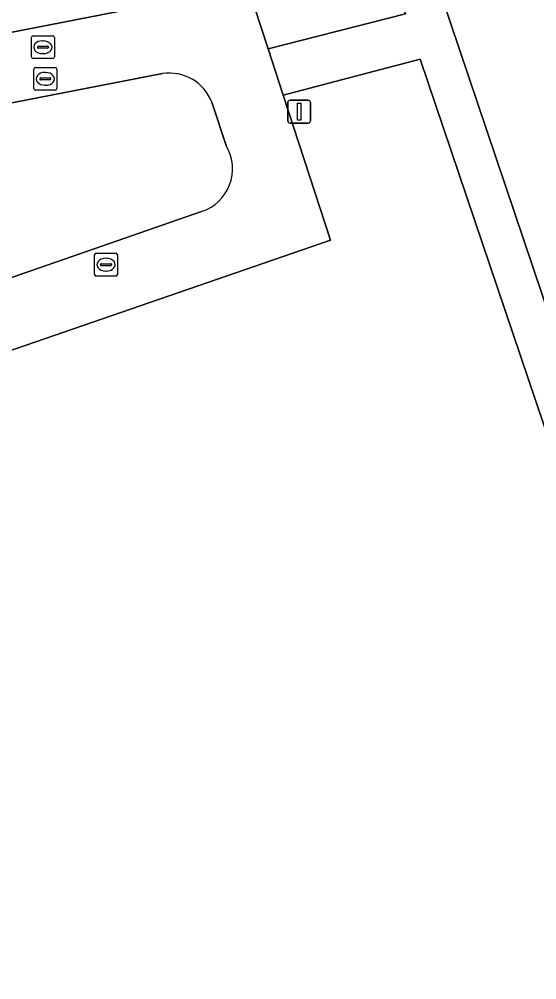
# Model space of a CAD drawing. Extents: x 162661 to 163484, y 380247 to 381230.
# Drawn here: x 162910.9 to 162933.53, y 380588.32 to 380630.33 of the extents above; entities that cross this region are included whole.
import ezdxf

# ---------------------------------------------------------------- set-up
doc = ezdxf.new("R2010")
doc.units = 0
for name, color, linetype in [('IMGEO_Brandkraan', 7, 'Continuous'), ('IMGEO_Erf', 7, 'Continuous'), ('IMGEO_Groenvoorziening', 7, 'Continuous'), ('IMGEO_Lichtmast', 7, 'Continuous'), ('IMGEO_Rijbaan_lokaal_open', 7, 'Continuous'), ('IMGEO_Rioolput', 7, 'Continuous'), ('IMGEO_Voetpad_open', 7, 'Continuous')]:
    doc.layers.add(name, color=color, linetype=linetype)

msp = doc.modelspace()

# ---------------------------------------------------------------- linework, layer by layer
at = {"layer": 'IMGEO_Brandkraan'}
for p, q in [((162911.513, 380629.605), (162912.365, 380629.605)), ((162911.438, 380628.679), (162911.438, 380629.531)), ((162911.926, 380629.385), (162911.951, 380629.385)), ((162912.439, 380629.531), (162912.439, 380628.679)), ((162911.697, 380629.099), (162911.697, 380629.111)), ((162912.135, 380629.062), (162911.737, 380629.062)), ((162911.74, 380629.148), (162912.138, 380629.148)), ((162911.949, 380628.825), (162911.924, 380628.825)), ((162912.181, 380629.111), (162912.181, 380629.099)), ((162912.365, 380628.605), (162911.513, 380628.605))]:
    msp.add_line(p, q, dxfattribs=at)
for points in [[(162911.513, 380629.605), (162912.365, 380629.605)], [(162911.438, 380628.679), (162911.438, 380629.531)], [(162912.439, 380629.531), (162912.439, 380628.679)], [(162912.365, 380628.605), (162911.513, 380628.605)]]:
    msp.add_lwpolyline(points, dxfattribs=at)
for centre, radius, start, end in [((162911.515, 380629.529), 0.0765, 91.552, 178.448), ((162911.515, 380629.529), 0.0765, 91.552, 178.448), ((162912.363, 380629.529), 0.0765, 1.552, 88.448), ((162912.363, 380629.529), 0.0765, 1.552, 88.448), ((162911.737, 380629.108), 0.0403, 85.8775, 175.7526), ((162911.734, 380629.098), 0.0366, 178.938, 274.7102), ((162912.138, 380629.105), 0.043, 264.8664, 352.4533), ((162912.142, 380629.11), 0.0386, 1.7309, 96.639), ((162911.515, 380628.681), 0.0765, 181.552, 268.448), ((162911.515, 380628.681), 0.0765, 181.552, 268.448), ((162912.363, 380628.681), 0.0765, 271.552, 358.448), ((162912.363, 380628.681), 0.0765, 271.552, 358.448)]:
    msp.add_arc(centre, radius, start, end, dxfattribs=at)
for centre, major_axis, ratio, start_param, end_param in [((162911.925, 380629.105), (-0.387, 0.002), 0.722429, 4.712389, 7.853982), ((162911.95, 380629.105), (-0.39, 0.002), 0.717154, 1.570796, 4.712389)]:
    msp.add_ellipse(centre, major_axis=major_axis, ratio=ratio, start_param=start_param, end_param=end_param, dxfattribs=at)
at = {"layer": 'IMGEO_Erf'}
for points in [[(162911.971, 380677.623), (162847.622, 380663.278), (162847.73, 380662.896), (162852.737, 380643.9), (162858.095, 380624.087), (162859.007, 380620.625), (162859.045, 380620.483), (162859.381, 380619.222), (162860.296, 380619.466), (162860.543, 380619.532), (162867.129, 380621.29), (162916.208, 380630.849), (162920.91, 380631.719), (162921.784, 380629.038), (162927.784, 380630.57)], [(162928.422, 380628.58), (162922.445, 380627.013), (162924.514, 380620.67), (162904.943, 380613.922), (162874.152, 380603.239), (162872.455, 380602.652), (162865.273, 380600.713), (162864.386, 380600.474), (162876.183, 380556.737), (162876.524, 380555.474), (162877.407, 380555.713), (162877.661, 380555.782), (162884.529, 380557.64), (162887.699, 380558.228), (162916.304, 380563.813), (162938.452, 380568.15), (162939.612, 380563.204), (162949.689, 380565.695)]]:
    msp.add_lwpolyline(points, close=True, dxfattribs=at)
at = {"layer": 'IMGEO_Groenvoorziening'}
msp.add_lwpolyline([(162965.305, 380617.196), (162958.775, 380616.334), (162958.723, 380616.73), (162965.276, 380617.596), (162960.246, 380688.108), (162960.008, 380688.147), (162954.674, 380687.332), (162953.589, 380687.308), (162953.392, 380687.138), (162952.628, 380686.48), (162952.001, 380686.244), (162913.666, 380677.887), (162935.364, 380613.543), (162943.88, 380614.582), (162943.646, 380616.461), (162957.527, 380618.146), (162957.849, 380615.707), (162965.351, 380616.545)], close=True, dxfattribs=at)
for points in [[(162917.172, 380627.95), (162868.058, 380618.39), (162867.984, 380618.376), (162868.09, 380617.967), (162871.308, 380605.93), (162871.429, 380605.476), (162872.456, 380605.847), (162905.704, 380617.341), (162918.864, 380621.921)], [(162919.961, 380624.768), (162919.318, 380626.697)]]:
    msp.add_lwpolyline(points, dxfattribs=at)
for centre, radius, start, end in [((162917.467, 380625.992), 1.98, 20.8597, 98.581), ((162918.285, 380623.779), 1.946, 287.2998, 30.555)]:
    msp.add_arc(centre, radius, start, end, dxfattribs=at)
at = {"layer": 'IMGEO_Lichtmast'}
for p, q in [((162922.641, 380625.888), (162922.641, 380626.688)), ((162922.641, 380626.688), (162922.641, 380625.888)), ((162922.741, 380626.788), (162923.531, 380626.788)), ((162923.531, 380626.788), (162922.741, 380626.788)), ((162923.631, 380626.688), (162923.631, 380625.888)), ((162923.631, 380625.888), (162923.631, 380626.688)), ((162923.531, 380625.788), (162922.741, 380625.788)), ((162922.741, 380625.788), (162923.531, 380625.788))]:
    msp.add_line(p, q, dxfattribs=at)
msp.add_lwpolyline([(162923.061, 380626.663), (162923.211, 380626.663), (162923.211, 380625.913), (162923.061, 380625.913), (162923.061, 380626.663)], dxfattribs=at)
for centre, start, end in [((162922.741, 380626.688), 90, 180), ((162922.741, 380626.688), 90, 180), ((162923.531, 380626.688), 0, 90), ((162923.531, 380626.688), 360, 90), ((162922.741, 380625.888), 180, 270), ((162922.741, 380625.888), 180, 270), ((162923.531, 380625.888), 270, 0), ((162923.531, 380625.888), 270, 0)]:
    msp.add_arc(centre, 0.1, start, end, dxfattribs=at)
at = {"layer": 'IMGEO_Rijbaan_lokaal_open'}
for points in [[(162922.445, 380627.013), (162921.784, 380629.038), (162920.91, 380631.719), (162916.208, 380630.849), (162867.129, 380621.29), (162867.984, 380618.376), (162868.058, 380618.39), (162917.172, 380627.95)], [(162918.864, 380621.921), (162905.704, 380617.341), (162872.456, 380605.847), (162871.429, 380605.476), (162872.455, 380602.652), (162874.152, 380603.239), (162904.943, 380613.922), (162924.514, 380620.67), (162922.445, 380627.013)], [(162919.318, 380626.697), (162919.961, 380624.768)]]:
    msp.add_lwpolyline(points, dxfattribs=at)
for centre, radius, start, end in [((162917.467, 380625.992), 1.98, 20.8597, 98.581), ((162918.285, 380623.779), 1.946, 287.2998, 30.555)]:
    msp.add_arc(centre, radius, start, end, dxfattribs=at)
at = {"layer": 'IMGEO_Rioolput'}
for p, q in [((162911.544, 380627.296), (162911.544, 380628.148)), ((162911.619, 380628.222), (162912.471, 380628.222)), ((162912.032, 380628.002), (162912.057, 380628.002)), ((162912.545, 380628.148), (162912.545, 380627.296)), ((162911.803, 380627.716), (162911.803, 380627.728)), ((162912.241, 380627.679), (162911.843, 380627.679)), ((162911.846, 380627.765), (162912.244, 380627.765)), ((162912.287, 380627.728), (162912.287, 380627.716)), ((162912.471, 380627.222), (162911.619, 380627.222)), ((162912.055, 380627.442), (162912.03, 380627.442)), ((162914.197, 380619.168), (162914.197, 380620.02)), ((162914.272, 380620.094), (162915.124, 380620.094)), ((162915.198, 380620.02), (162915.198, 380619.168)), ((162914.456, 380619.588), (162914.456, 380619.6)), ((162914.894, 380619.551), (162914.496, 380619.551)), ((162914.499, 380619.637), (162914.897, 380619.637)), ((162914.685, 380619.874), (162914.71, 380619.874)), ((162914.94, 380619.6), (162914.94, 380619.588)), ((162914.708, 380619.314), (162914.683, 380619.314)), ((162915.124, 380619.094), (162914.272, 380619.094))]:
    msp.add_line(p, q, dxfattribs=at)
for points in [[(162911.544, 380627.296), (162911.544, 380628.148)], [(162911.619, 380628.222), (162912.471, 380628.222)], [(162912.545, 380628.148), (162912.545, 380627.296)], [(162912.471, 380627.222), (162911.619, 380627.222)], [(162914.197, 380619.168), (162914.197, 380620.02)], [(162914.272, 380620.094), (162915.124, 380620.094)], [(162915.198, 380620.02), (162915.198, 380619.168)], [(162915.124, 380619.094), (162914.272, 380619.094)]]:
    msp.add_lwpolyline(points, dxfattribs=at)
for centre, radius, start, end in [((162911.621, 380628.146), 0.0765, 91.552, 178.448), ((162911.621, 380628.146), 0.0765, 91.552, 178.448), ((162912.469, 380628.146), 0.0765, 1.552, 88.448), ((162912.469, 380628.146), 0.0765, 1.552, 88.448), ((162911.843, 380627.725), 0.0403, 85.8775, 175.7526), ((162911.84, 380627.715), 0.0366, 178.938, 274.7102), ((162912.244, 380627.722), 0.043, 264.8664, 352.4533), ((162912.248, 380627.727), 0.0386, 1.7309, 96.639), ((162911.621, 380627.298), 0.0765, 181.552, 268.448), ((162911.621, 380627.298), 0.0765, 181.552, 268.448), ((162912.469, 380627.298), 0.0765, 271.552, 358.448), ((162912.469, 380627.298), 0.0765, 271.552, 358.448), ((162914.274, 380620.018), 0.0765, 91.552, 178.448), ((162914.274, 380620.018), 0.0765, 91.552, 178.448), ((162915.122, 380620.018), 0.0765, 1.552, 88.448), ((162915.122, 380620.018), 0.0765, 1.552, 88.448), ((162914.496, 380619.597), 0.0403, 85.8775, 175.7526), ((162914.493, 380619.587), 0.0366, 178.938, 274.7102), ((162914.897, 380619.594), 0.043, 264.8664, 352.4533), ((162914.901, 380619.599), 0.0386, 1.7309, 96.639), ((162914.274, 380619.17), 0.0765, 181.552, 268.448), ((162914.274, 380619.17), 0.0765, 181.552, 268.448), ((162915.122, 380619.17), 0.0765, 271.552, 358.448), ((162915.122, 380619.17), 0.0765, 271.552, 358.448)]:
    msp.add_arc(centre, radius, start, end, dxfattribs=at)
for centre, major_axis, ratio, start_param, end_param in [((162912.031, 380627.722), (-0.387, 0.002), 0.722429, 4.712389, 7.853982), ((162912.056, 380627.722), (-0.39, 0.002), 0.717154, 1.570796, 4.712389), ((162914.684, 380619.594), (-0.387, 0.002), 0.722429, 4.712389, 7.853982), ((162914.709, 380619.594), (-0.39, 0.002), 0.717154, 1.570796, 4.712389)]:
    msp.add_ellipse(centre, major_axis=major_axis, ratio=ratio, start_param=start_param, end_param=end_param, dxfattribs=at)
at = {"layer": 'IMGEO_Voetpad_open'}
msp.add_lwpolyline([(162935.972, 380611.742), (162935.364, 380613.543), (162913.666, 380677.887), (162911.971, 380677.623), (162927.784, 380630.57), (162921.784, 380629.038), (162922.445, 380627.013), (162928.422, 380628.58), (162949.689, 380565.695), (162939.612, 380563.204), (162940.106, 380561.095), (162950.347, 380563.704), (162967.762, 380512.026), (162969.52, 380512.258)], close=True, dxfattribs=at)

doc.saveas('drawing.dxf')
